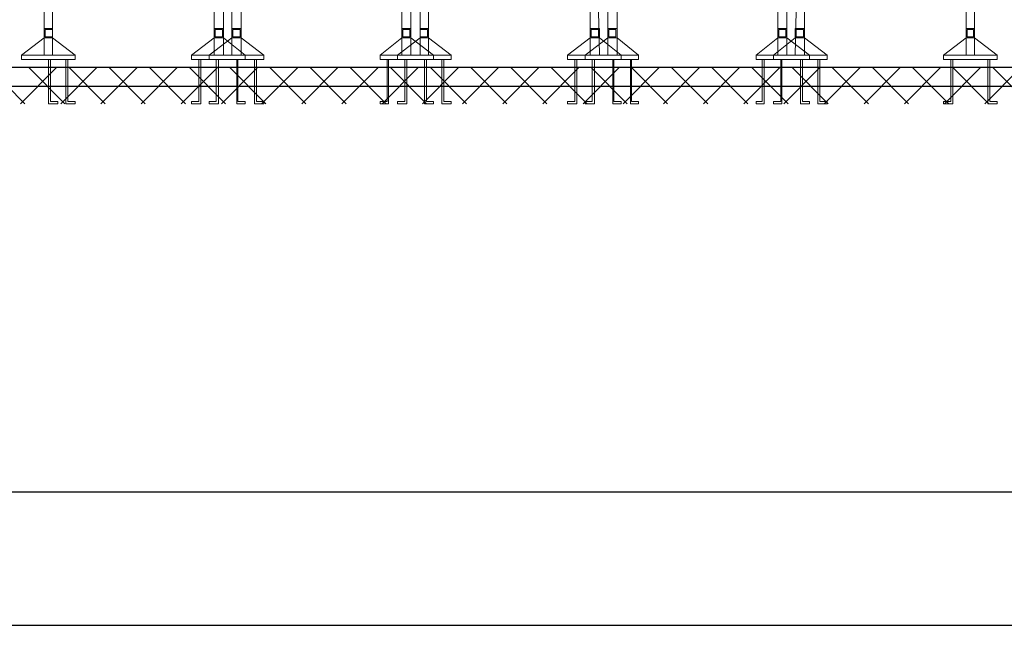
# Model space of a CAD drawing. Header units: millimetres. Extents: x 1114507 to 93926427, y 174473 to 817039.
# Tile 398 of 483: x 2030760 to 2034449, y 755713 to 758041. Entities that reach past the tile are written whole.
import ezdxf

# ---------------------------------------------------------------- set-up
doc = ezdxf.new("R2010")
doc.units = ezdxf.units.MM
doc.layers.add('(002) Рамка', color=7, linetype='Continuous')
doc.layers.add('PDF10_Geometry', color=7, linetype='Continuous')
doc.styles.add('WMF-Times New Roman0', font='times.ttf')

# ---------------------------------------------------------------- blocks, each defined once
blk = doc.blocks.new('dhyjfyuk')
at = {"insert": (4448452, -1205594), "char_height": 1200, "width": 29788.7, "attachment_point": 1, "style": 'WMF-Times New Roman0'}
blk.add_mtext('\\pi12888.864;{\\fTimes New Roman|b1|i0|c204|p18;\\C0;MCHJ\\P\\pi2815.884;\\C1;"PARVIZ  PROEKT  SERVIS"\\C0;\\P\\pi9383.364;Samarqand sh.\\C256; }', dxfattribs=at)

msp = doc.modelspace()

# ---------------------------------------------------------------- linework, layer by layer
at = {"color": 5, "elevation": 0}
msp.add_lwpolyline([(2004714.2, 785471.7), (2057572.2, 785471.7), (2057572.2, 755771.7), (2004714.2, 755771.7)], close=True, dxfattribs=at)
at = {"color": 5, "lineweight": 30, "elevation": 0}
msp.add_lwpolyline([(2006714.2, 784971.7), (2057072.2, 784971.7), (2057072.2, 756271.7), (2006714.2, 756271.7)], close=True, dxfattribs=at)
at = {"layer": 'Defpoints', "color": 3, "linetype": 'ByBlock', "elevation": 0}
msp.add_lwpolyline([(2004714.2, 785471.7), (2046714.2, 785471.7), (2046714.2, 755771.7), (2004714.2, 755771.7)], close=True, dxfattribs=at)
at = {"layer": 'PDF10_Geometry', "lineweight": 13}
for points in [[(2030882.8, 758074), (2030882.8, 757908.1), (2030851.9, 757908.1), (2030851.9, 758074), (2030851.9, 759166.3), (2031523.5, 759166.3), (2031523.5, 758074), (2031523.5, 757908.1), (2031488.7, 757908.1), (2031488.7, 758074)], [(2031589.1, 758074), (2031589.1, 757908.1), (2031554.3, 757908.1), (2031554.3, 758074), (2031554.3, 759166.3), (2032225.9, 759166.3), (2032225.9, 758074), (2032225.9, 757908.1), (2032191.2, 757908.1), (2032191.2, 758074)], [(2032291.5, 758074), (2032291.5, 757908.1), (2032260.6, 757908.1), (2032260.6, 758074), (2032260.6, 759166.3), (2032928.4, 759166.3), (2032928.4, 758074), (2032932.2, 757908.1), (2032897.5, 757908.1), (2032897.5, 758074)], [(2032997.8, 758074), (2032997.8, 757908.1), (2032963.1, 757908.1), (2032963.1, 758074), (2032963.1, 759166.3), (2033634.7, 759166.3), (2033634.7, 758074), (2033634.7, 757908.1), (2033599.9, 757908.1), (2033599.9, 758074)], [(2033665.5, 758074), (2033665.5, 759166.3), (2034337.1, 759166.3), (2034337.1, 758074), (2034337.1, 757908.1), (2034306.2, 757908.1), (2034306.2, 758074)], [(2033700.3, 758074), (2033700.3, 757908.1), (2033665.5, 757908.1), (2033669.4, 758074)], [(2030851.9, 757973.7), (2030851.9, 758008.4), (2030882.8, 758008.4), (2030882.8, 757973.7)], [(2031523.5, 757973.7), (2031523.5, 758008.4), (2031488.7, 758008.4), (2031488.7, 757973.7)], [(2031554.3, 757973.7), (2031554.3, 758008.4), (2031589.1, 758008.4), (2031589.1, 757973.7)], [(2032225.9, 757973.7), (2032225.9, 758008.4), (2032191.2, 758008.4), (2032191.2, 757973.7)], [(2032260.6, 757973.7), (2032260.6, 758008.4), (2032291.5, 758008.4), (2032291.5, 757973.7)], [(2032932.2, 757973.7), (2032932.2, 758008.4), (2032897.5, 758008.4), (2032897.5, 757973.7)], [(2032963.1, 757973.7), (2032963.1, 758008.4), (2032997.8, 758008.4), (2032997.8, 757973.7)], [(2033634.7, 757973.7), (2033634.7, 758008.4), (2033599.9, 758008.4), (2033599.9, 757973.7)], [(2033665.5, 757973.7), (2033665.5, 758008.4), (2033700.3, 758008.4), (2033700.3, 757973.7)], [(2034337.1, 757973.7), (2034337.1, 758008.4), (2034306.2, 758008.4), (2034306.2, 757973.7)], [(2030967.7, 757908.1), (2030882.8, 757973.7), (2030851.9, 757973.7), (2030767, 757908.1)], [(2031403.8, 757908.1), (2031488.7, 757973.7), (2031523.5, 757973.7), (2031604.5, 757908.1)], [(2031674, 757908.1), (2031589.1, 757973.7), (2031554.3, 757973.7), (2031469.4, 757908.1)], [(2032110.1, 757908.1), (2032191.2, 757973.7), (2032225.9, 757973.7), (2032310.8, 757908.1)], [(2032376.4, 757908.1), (2032291.5, 757973.7), (2032260.6, 757973.7), (2032175.7, 757908.1)], [(2032812.6, 757908.1), (2032897.5, 757973.7), (2032932.2, 757973.7), (2033013.3, 757908.1)], [(2033078.9, 757908.1), (2032997.8, 757973.7), (2032963.1, 757973.7), (2032878.2, 757908.1)], [(2033518.9, 757908.1), (2033599.9, 757973.7), (2033634.7, 757973.7), (2033719.6, 757908.1)], [(2033785.2, 757908.1), (2033700.3, 757973.7), (2033665.5, 757973.7), (2033584.5, 757908.1)], [(2034221.3, 757908.1), (2034306.2, 757973.7), (2034337.1, 757973.7), (2034422, 757908.1)], [(2030867.3, 757892.6), (2030867.3, 757726.7), (2030902.1, 757726.7), (2030902.1, 757734.4), (2030875.1, 757734.4), (2030875.1, 757892.6)], [(2030932.9, 757892.6), (2030932.9, 757726.7), (2030967.7, 757726.7), (2030967.7, 757734.4), (2030940.7, 757734.4), (2030940.7, 757892.6)], [(2031438.6, 757892.6), (2031438.6, 757726.7), (2031403.8, 757726.7), (2031403.8, 757734.4), (2031430.8, 757734.4), (2031430.8, 757892.6)], [(2031504.2, 757892.6), (2031504.2, 757726.7), (2031469.4, 757726.7), (2031469.4, 757734.4), (2031496.4, 757734.4), (2031496.4, 757892.6)], [(2031573.6, 757892.6), (2031573.6, 757726.7), (2031604.5, 757726.7), (2031604.5, 757734.4), (2031577.5, 757734.4), (2031577.5, 757892.6)], [(2031639.3, 757892.6), (2031639.3, 757726.7), (2031674, 757726.7), (2031674, 757734.4), (2031647, 757734.4), (2031647, 757892.6)], [(2032141, 757892.6), (2032141, 757726.7), (2032110.1, 757726.7), (2032110.1, 757734.4), (2032137.1, 757734.4), (2032137.1, 757892.6)], [(2032210.5, 757892.6), (2032210.5, 757726.7), (2032175.7, 757726.7), (2032175.7, 757734.4), (2032202.8, 757734.4), (2032202.8, 757892.6)], [(2032276.1, 757892.6), (2032276.1, 757726.7), (2032310.8, 757726.7), (2032310.8, 757734.4), (2032283.8, 757734.4), (2032283.8, 757892.6)], [(2032341.7, 757892.6), (2032341.7, 757726.7), (2032376.4, 757726.7), (2032376.4, 757734.4), (2032349.4, 757734.4), (2032349.4, 757892.6)], [(2032847.3, 757892.6), (2032847.3, 757726.7), (2032812.6, 757726.7), (2032812.6, 757734.4), (2032839.6, 757734.4), (2032839.6, 757892.6)], [(2032912.9, 757892.6), (2032912.9, 757726.7), (2032878.2, 757726.7), (2032878.2, 757734.4), (2032905.2, 757734.4), (2032905.2, 757892.6)], [(2032982.4, 757892.6), (2032982.4, 757726.7), (2033013.3, 757726.7), (2033013.3, 757734.4), (2032986.2, 757734.4), (2032986.2, 757892.6)], [(2033048, 757892.6), (2033048, 757726.7), (2033078.9, 757726.7), (2033078.9, 757734.4), (2033051.9, 757734.4), (2033051.9, 757892.6)], [(2033549.7, 757892.6), (2033549.7, 757726.7), (2033518.9, 757726.7), (2033518.9, 757734.4), (2033542, 757734.4), (2033542, 757892.6)], [(2033615.4, 757892.6), (2033615.4, 757726.7), (2033584.5, 757726.7), (2033584.5, 757734.4), (2033611.5, 757734.4), (2033611.5, 757892.6)], [(2033684.8, 757892.6), (2033684.8, 757726.7), (2033719.6, 757726.7), (2033719.6, 757734.4), (2033692.6, 757734.4), (2033692.6, 757892.6)], [(2033750.5, 757892.6), (2033750.5, 757726.7), (2033785.2, 757726.7), (2033785.2, 757734.4), (2033758.2, 757734.4), (2033758.2, 757892.6)], [(2034256.1, 757892.6), (2034256.1, 757726.7), (2034221.3, 757726.7), (2034221.3, 757734.4), (2034248.3, 757734.4), (2034248.3, 757892.6)], [(2034387.3, 757892.6), (2034387.3, 757726.7), (2034422, 757726.7), (2034422, 757734.4), (2034395, 757734.4), (2034395, 757892.6)], [(2030778.6, 757726.7), (2030643.5, 757861.7)], [(2030763.1, 757726.7), (2030898.2, 757861.7)], [(2030929.1, 757726.7), (2030794, 757861.7)], [(2030913.7, 757726.7), (2031048.7, 757861.7)], [(2031079.6, 757726.7), (2030944.5, 757861.7)], [(2031064.2, 757726.7), (2031199.3, 757861.7)], [(2031230.1, 757726.7), (2031095.1, 757861.7)], [(2031214.7, 757726.7), (2031349.8, 757861.7)], [(2031380.7, 757726.7), (2031245.6, 757861.7)], [(2031365.2, 757726.7), (2031500.3, 757861.7)], [(2031531.2, 757726.7), (2031396.1, 757861.7)], [(2031515.7, 757726.7), (2031650.8, 757861.7)], [(2031681.7, 757726.7), (2031546.6, 757861.7)], [(2031666.3, 757726.7), (2031801.4, 757861.7)], [(2031832.2, 757726.7), (2031697.1, 757861.7)], [(2031816.8, 757726.7), (2031951.9, 757861.7)], [(2031982.8, 757726.7), (2031847.7, 757861.7)], [(2031967.3, 757726.7), (2032102.4, 757861.7)], [(2032133.3, 757726.7), (2031998.2, 757861.7)], [(2032117.8, 757726.7), (2032252.9, 757861.7)], [(2032283.8, 757726.7), (2032148.7, 757861.7)], [(2032268.4, 757726.7), (2032403.5, 757861.7)], [(2032434.3, 757726.7), (2032299.2, 757861.7)], [(2032418.9, 757726.7), (2032554, 757861.7)], [(2032584.9, 757726.7), (2032449.8, 757861.7)], [(2032569.4, 757726.7), (2032704.5, 757861.7)], [(2032735.4, 757726.7), (2032600.3, 757861.7)], [(2032719.9, 757726.7), (2032855, 757861.7)], [(2032885.9, 757726.7), (2032750.8, 757861.7)], [(2032870.5, 757726.7), (2033005.5, 757861.7)], [(2033036.4, 757726.7), (2032901.3, 757861.7)], [(2033021, 757726.7), (2033156.1, 757861.7)], [(2033187, 757726.7), (2033051.9, 757861.7)], [(2033171.5, 757726.7), (2033306.6, 757861.7)], [(2033337.5, 757726.7), (2033202.4, 757861.7)], [(2033322, 757726.7), (2033457.1, 757861.7)], [(2033488, 757726.7), (2033352.9, 757861.7)], [(2033472.6, 757726.7), (2033607.6, 757861.7)], [(2033638.5, 757726.7), (2033503.4, 757861.7)], [(2033623.1, 757726.7), (2033758.2, 757861.7)], [(2033789, 757726.7), (2033654, 757861.7)], [(2033773.6, 757726.7), (2033908.7, 757861.7)], [(2033939.6, 757726.7), (2033804.5, 757861.7)], [(2033924.1, 757726.7), (2034059.2, 757861.7)], [(2034090.1, 757726.7), (2033955, 757861.7)], [(2034074.7, 757726.7), (2034209.7, 757861.7)], [(2034240.6, 757726.7), (2034105.5, 757861.7)], [(2034225.2, 757726.7), (2034360.3, 757861.7)], [(2034391.1, 757726.7), (2034256.1, 757861.7)], [(2034375.7, 757726.7), (2034510.8, 757861.7)], [(2034541.7, 757726.7), (2034406.6, 757861.7)]]:
    msp.add_lwpolyline(points, dxfattribs=at)
for points in [[(2030882.8, 757977.5), (2030855.8, 757977.5), (2030855.8, 758004.6), (2030882.8, 758004.6)], [(2031492.6, 757977.5), (2031519.6, 757977.5), (2031519.6, 758004.6), (2031492.6, 758004.6)], [(2031585.2, 757977.5), (2031558.2, 757977.5), (2031558.2, 758004.6), (2031585.2, 758004.6)], [(2032195, 757977.5), (2032222.1, 757977.5), (2032222.1, 758004.6), (2032195, 758004.6)], [(2032287.7, 757977.5), (2032260.6, 757977.5), (2032260.6, 758004.6), (2032287.7, 758004.6)], [(2032901.3, 757977.5), (2032928.4, 757977.5), (2032928.4, 758004.6), (2032901.3, 758004.6)], [(2032994, 757977.5), (2032967, 757977.5), (2032967, 758004.6), (2032994, 758004.6)], [(2033603.8, 757977.5), (2033630.8, 757977.5), (2033630.8, 758004.6), (2033603.8, 758004.6)], [(2033696.4, 757977.5), (2033669.4, 757977.5), (2033669.4, 758004.6), (2033696.4, 758004.6)], [(2034310.1, 757977.5), (2034333.2, 757977.5), (2034333.2, 758004.6), (2034310.1, 758004.6)], [(2030967.7, 757908.1), (2030967.7, 757892.6), (2030767, 757892.6), (2030767, 757908.1)], [(2031403.8, 757908.1), (2031403.8, 757892.6), (2031604.5, 757892.6), (2031604.5, 757908.1)], [(2031674, 757908.1), (2031674, 757892.6), (2031469.4, 757892.6), (2031469.4, 757908.1)], [(2032110.1, 757908.1), (2032110.1, 757892.6), (2032310.8, 757892.6), (2032310.8, 757908.1)], [(2032376.4, 757908.1), (2032376.4, 757892.6), (2032175.7, 757892.6), (2032175.7, 757908.1)], [(2032812.6, 757908.1), (2032812.6, 757892.6), (2033013.3, 757892.6), (2033013.3, 757908.1)], [(2033078.9, 757908.1), (2033078.9, 757892.6), (2032878.2, 757892.6), (2032878.2, 757908.1)], [(2033518.9, 757908.1), (2033518.9, 757892.6), (2033719.6, 757892.6), (2033719.6, 757908.1)], [(2033785.2, 757908.1), (2033785.2, 757892.6), (2033584.5, 757892.6), (2033584.5, 757908.1)], [(2034221.3, 757908.1), (2034221.3, 757892.6), (2034422, 757892.6), (2034422, 757908.1)]]:
    msp.add_lwpolyline(points, close=True, dxfattribs=at)
at = {"layer": 'PDF10_Geometry', "lineweight": 30}
for points in [[(2034885.2, 757861.7), (2025676.2, 757861.7)], [(2025685.2, 757792.3), (2034885.2, 757792.3)]]:
    msp.add_lwpolyline(points, dxfattribs=at)

# ---------------------------------------------------------------- block references
at = {"layer": '(002) Рамка', "lineweight": 50, "xscale": 0.1999999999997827, "yscale": 0.1999999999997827, "zscale": 0.1999999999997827}
for p in [(321235.3, 998676.5, 0), (368239.9, 998676.5, 0), (424263, 998676.5, 0), (480286.3, 998676.5, 0), (536309.5, 998676.5, 0), (583309.2, 998676.5, 0), (641167.3, 998676.5, 0), (699025.3, 998676.5, 0), (756883.3, 998676.5, 0), (814741.3, 998676.5, 0), (872599.3, 998676.5, 0), (930457.3, 998676.5, 0), (988315.3, 998676.5, 0), (1046173.3, 998676.5, 0), (1104031.3, 998676.5, 0)]:
    msp.add_blockref('dhyjfyuk', p, dxfattribs=at)

doc.saveas('drawing.dxf')
